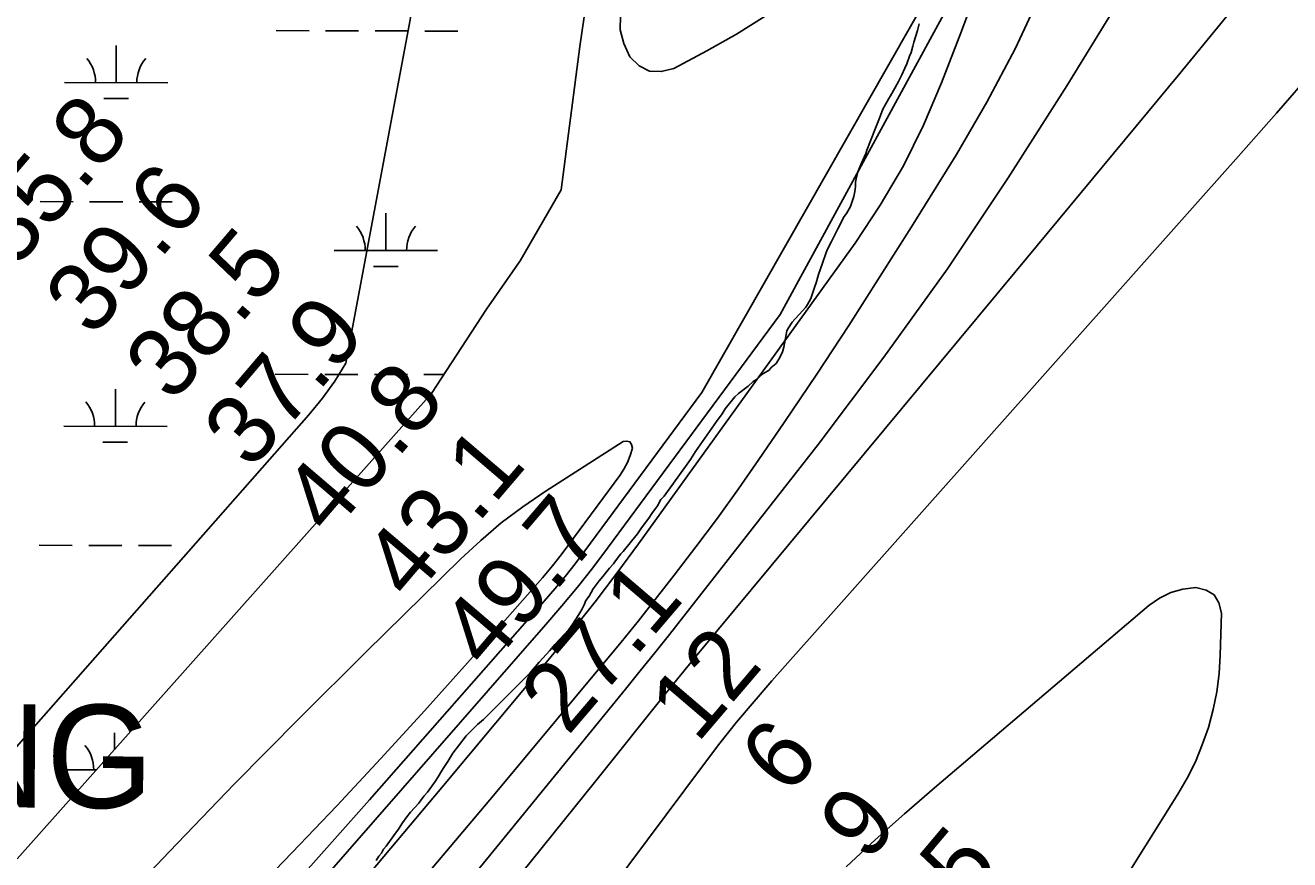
# Model space of a CAD drawing. Extents: x 3172297 to 3210190, y 958463 to 983887.
# Drawn here: x 3195699 to 3196923, y 967228 to 968035 of the extents above; entities that cross this region are included whole.
import ezdxf

# ---------------------------------------------------------------- set-up
doc = ezdxf.new("R2010")
doc.units = 0
for name, color, linetype in [('V-RIVR-RANG', 7, 'Continuous'), ('V-SITE-VEGE', 7, 'Continuous'), ('V-TOPO-DPTH', 7, 'Continuous'), ('V-TOPO-GNAM-IDEN', 7, 'Continuous'), ('V-TOPO-MAJR', 7, 'Continuous'), ('V-TOPO-MINR', 7, 'Continuous'), ('V-TOPO-WATR', 7, 'Continuous'), ('V-WETL-SWMP', 7, 'Continuous')]:
    doc.layers.add(name, color=color, linetype=linetype)

msp = doc.modelspace()

# ---------------------------------------------------------------- linework, layer by layer
at = {"layer": 'V-SITE-VEGE'}
for p, q in [((3196559.3, 968019.2), (3196562.7, 968030.3)), ((3196562.7, 968030.3), (3196564.5, 968036.8)), ((3196556.5, 968009.1), (3196558.3, 968015.3)), ((3196558.3, 968015.3), (3196559.3, 968019.2)), ((3196552.3, 967998.1), (3196555.2, 968005.5)), ((3196555.2, 968005.5), (3196556.5, 968009.1)), ((3196547.5, 967987.5), (3196550.5, 967993.9)), ((3196550.5, 967993.9), (3196552.3, 967998.1)), ((3196540.7, 967974.6), (3196544.3, 967981.1)), ((3196544.3, 967981.1), (3196547.5, 967987.5)), ((3196535, 967964.5), (3196536.6, 967967.2)), ((3196536.6, 967967.2), (3196540.7, 967974.6)), ((3196526.1, 967945.5), (3196529.3, 967954.2)), ((3196529.3, 967954.2), (3196535, 967964.5)), ((3196522, 967936), (3196526.1, 967945.5)), ((3196513.8, 967914.7), (3196522, 967936)), ((3196508.3, 967901.4), (3196512.8, 967911.3)), ((3196512.8, 967911.3), (3196513.8, 967914.7)), ((3196503.4, 967886.9), (3196504.9, 967893.7)), ((3196504.9, 967893.7), (3196506.7, 967897.5)), ((3196506.7, 967897.5), (3196508.3, 967901.4)), ((3196502.8, 967879.6), (3196502.9, 967883.5)), ((3196502.9, 967883.5), (3196503.4, 967886.9)), ((3196499, 967862.8), (3196501.1, 967869.7)), ((3196501.1, 967869.7), (3196501.8, 967872.9)), ((3196501.8, 967872.9), (3196502.4, 967876.6)), ((3196502.4, 967876.6), (3196502.8, 967879.6)), ((3196494.2, 967853.2), (3196497.9, 967859.9)), ((3196497.9, 967859.9), (3196499, 967862.8)), ((3196485.7, 967838.5), (3196491.9, 967850.3)), ((3196491.9, 967850.3), (3196494.2, 967853.2)), ((3196479.6, 967826.2), (3196482.9, 967832.5)), ((3196482.9, 967832.5), (3196485.7, 967838.5)), ((3196474.5, 967815.6), (3196475.8, 967818.6)), ((3196475.8, 967818.6), (3196479.6, 967826.2)), ((3196470.7, 967805.1), (3196474.5, 967815.6)), ((3196464.7, 967786), (3196467.1, 967794.1)), ((3196467.1, 967794.1), (3196470.7, 967805.1)), ((3196459.4, 967771), (3196463.3, 967782.4)), ((3196463.3, 967782.4), (3196464.7, 967786)), ((3196456.3, 967765), (3196459.4, 967771)), ((3196441.4, 967747.9), (3196454.6, 967762.5)), ((3196454.6, 967762.5), (3196456.3, 967765)), ((3196437.8, 967742.6), (3196441.4, 967747.9)), ((3196433.5, 967723.8), (3196436.4, 967739.7)), ((3196436.4, 967739.7), (3196437.8, 967742.6)), ((3196432, 967719.4), (3196433.5, 967723.8)), ((3196426.1, 967708), (3196429.5, 967713.9)), ((3196429.5, 967713.9), (3196432, 967719.4)), ((3196406.8, 967692.5), (3196413.2, 967698)), ((3196413.2, 967698), (3196419.2, 967701.5)), ((3196419.2, 967701.5), (3196421.1, 967704)), ((3196421.1, 967704), (3196426.1, 967708)), ((3196389.5, 967679.1), (3196398.9, 967686.1)), ((3196398.9, 967686.1), (3196403.8, 967690.5)), ((3196403.8, 967690.5), (3196406.8, 967692.5)), ((3196376.7, 967664.2), (3196386, 967675.6)), ((3196386, 967675.6), (3196389.5, 967679.1)), ((3196373.7, 967659.2), (3196376.7, 967664.2)), ((3196348, 967622.9), (3196368.3, 967651.8)), ((3196368.3, 967651.8), (3196373.7, 967659.2)), ((3196343.1, 967615), (3196348, 967622.9)), ((3196334.2, 967602.6), (3196339.7, 967610.5)), ((3196339.7, 967610.5), (3196343.1, 967615)), ((3196317.5, 967579.7), (3196334.2, 967602.6)), ((3196311, 967570.3), (3196314.5, 967576.2)), ((3196314.5, 967576.2), (3196317.5, 967579.7)), ((3196302.7, 967558.4), (3196305.6, 967562.8)), ((3196305.6, 967562.8), (3196311, 967570.3)), ((3196295.7, 967548.9), (3196302.7, 967558.4)), ((3196285.9, 967536), (3196291.8, 967543)), ((3196291.8, 967543), (3196295.7, 967548.9)), ((3196275.5, 967523.6), (3196278, 967526.1)), ((3196278, 967526.1), (3196285.9, 967536)), ((3196264.6, 967509.7), (3196268.6, 967514.1)), ((3196268.6, 967514.1), (3196270.6, 967517.1)), ((3196270.6, 967517.1), (3196275.5, 967523.6)), ((3196254.8, 967497.7), (3196258.2, 967501.7)), ((3196258.2, 967501.7), (3196264.6, 967509.7)), ((3196244.9, 967482.8), (3196248.8, 967489.8)), ((3196248.8, 967489.8), (3196254.8, 967497.7)), ((3196240, 967474.4), (3196241.9, 967478.4)), ((3196241.9, 967478.4), (3196244.9, 967482.8)), ((3196228.6, 967455), (3196235.1, 967465)), ((3196235.1, 967465), (3196238, 967469.9)), ((3196238, 967469.9), (3196240, 967474.4)), ((3196225.2, 967450.5), (3196228.6, 967455)), ((3196211.8, 967436.1), (3196225.2, 967450.5)), ((3196196.5, 967418.7), (3196206.9, 967430.2)), ((3196206.9, 967430.2), (3196211.8, 967436.1)), ((3196187.7, 967408.3), (3196196.5, 967418.7)), ((3196168.9, 967389.4), (3196187.7, 967408.3)), ((3196142.7, 967363.5), (3196160, 967380.9)), ((3196160, 967380.9), (3196168.9, 967389.4)), ((3196125.9, 967347.6), (3196136.8, 967358.6)), ((3196136.8, 967358.6), (3196142.7, 967363.5)), ((3196118.5, 967337.7), (3196125.9, 967347.6)), ((3196108.1, 967322.8), (3196113.1, 967330.7)), ((3196113.1, 967330.7), (3196118.5, 967337.7)), ((3196102.2, 967313.3), (3196104.2, 967316.8)), ((3196104.2, 967316.8), (3196108.1, 967322.8)), ((3196095.8, 967303.4), (3196098.8, 967307.9)), ((3196098.8, 967307.9), (3196102.2, 967313.3)), ((3196085.4, 967289.5), (3196088.4, 967293)), ((3196088.4, 967293), (3196095.8, 967303.4)), ((3196072.1, 967273.6), (3196080, 967282.5)), ((3196080, 967282.5), (3196082.5, 967285.5)), ((3196082.5, 967285.5), (3196085.4, 967289.5)), ((3196064.2, 967263.2), (3196068.6, 967269.1)), ((3196068.6, 967269.1), (3196072.1, 967273.6)), ((3196055.8, 967251.2), (3196060.3, 967257.2)), ((3196060.3, 967257.2), (3196064.2, 967263.2)), ((3196048.4, 967240.8), (3196055.8, 967251.2)), ((3196041.5, 967230.9), (3196044, 967233.8)), ((3196044, 967233.8), (3196046, 967237.8)), ((3196046, 967237.8), (3196048.4, 967240.8)), ((3196039, 967226.9), (3196041.5, 967230.9))]:
    msp.add_line(p, q, dxfattribs=at)
at = {"layer": 'V-TOPO-DPTH'}
for points in [[(3196085.9, 967210.9), (3196152.5, 967289.8), (3196276.1, 967438.1), (3196280.3, 967443.3), (3196284.5, 967448.5), (3196288.7, 967453.7), (3196292.8, 967458.9), (3196327.3, 967503.1), (3196348.4, 967530.6), (3196369.2, 967558.4), (3196389.4, 967586.6), (3196409.2, 967615.1), (3196433.7, 967651), (3196465.3, 967697.8), (3196496.4, 967744.9), (3196526.8, 967792.5), (3196556.9, 967840.3), (3196600.4, 967910.5), (3196629.8, 967961), (3196657.3, 968012.5), (3196681.8, 968065.5)], [(3196869.6, 968053.2), (3196816.6, 967988.8), (3196763.5, 967924.4), (3196710.3, 967860.2), (3196657, 967796), (3196347.9, 967424), (3196340.8, 967415.4), (3196333.7, 967406.7), (3196326.6, 967398), (3196319.6, 967389.3), (3196251.4, 967303.9), (3196210.2, 967252.5), (3196168.8, 967201.2), (3196127.3, 967150), (3196085.7, 967099), (3195716, 966647.3), (3195697.8, 966625.7)], [(3196869.6, 968053.2), (3196816.6, 967988.8), (3196763.5, 967924.4), (3196710.3, 967860.2), (3196657, 967796), (3196347.9, 967424), (3196340.8, 967415.4), (3196333.7, 967406.7), (3196326.6, 967398), (3196319.6, 967389.3), (3196251.4, 967303.9), (3196210.2, 967252.5), (3196168.8, 967201.2), (3196127.3, 967150), (3196085.7, 967099), (3195716, 966647.3), (3195697.8, 966625.7)]]:
    msp.add_lwpolyline(points, dxfattribs=at)
at = {"layer": 'V-TOPO-MAJR'}
for points in [[(3195664.2, 967307.1), (3195973.8, 967658.3), (3195986.8, 967674.3), (3195998.8, 967690.8), (3196009.5, 967708.3), (3196217.1, 968818.3), (3196226.8, 968841.9), (3196236.4, 968864.9), (3196241.5, 968877), (3196246.5, 968889.1), (3196251.5, 968901.2), (3196256.5, 968913.3), (3196261.5, 968925.4), (3196266.5, 968937.5)], [(3196736.9, 968352.3), (3196354.1, 967679.9), (3196240.8, 967526.7), (3196231.3, 967514.2), (3196221.7, 967501.9), (3196211.7, 967489.8), (3196201.5, 967477.9), (3196032.5, 967285.6), (3195949.7, 967192.7), (3195866.1, 967100.7), (3195781.1, 967009.9), (3195695.2, 966920)]]:
    msp.add_lwpolyline(points, dxfattribs=at)
at = {"layer": 'V-TOPO-MINR'}
for points in [[(3196740.9, 968326.5), (3196429.8, 967755.3), (3196262.7, 967529.2), (3196248.4, 967510.3), (3196233.7, 967491.6), (3196218.6, 967473.3), (3196203.2, 967455.2), (3195734.3, 966918.6), (3195704.1, 966884.5), (3195673.5, 966850.8)], [(3196807.6, 968140.4), (3196707.2, 967976.7), (3196650.5, 967887.6), (3196591.8, 967799.8), (3196530.1, 967714.1), (3196466.5, 967629.7), (3196336.7, 967463.4), (3196322.7, 967445.6), (3196308.7, 967428), (3196294.5, 967410.4), (3196280.3, 967392.8), (3195939.6, 966975.1), (3195892, 966917.1), (3195844.3, 966859.1), (3195796.3, 966801.3), (3195748.2, 966743.6), (3195663.7, 966642.7)], [(3196681.8, 968065.5), (3196657.3, 968012.5), (3196629.8, 967961), (3196600.4, 967910.5), (3196556.9, 967840.3), (3196526.8, 967792.5), (3196496.4, 967744.9), (3196465.3, 967697.8), (3196433.7, 967651), (3196409.2, 967615.1), (3196389.4, 967586.6), (3196369.2, 967558.4), (3196348.4, 967530.6), (3196327.3, 967503.1), (3196292.8, 967458.9), (3196288.7, 967453.7), (3196284.5, 967448.5), (3196280.3, 967443.3), (3196276.1, 967438.1), (3196152.5, 967289.8), (3196085.9, 967210.9)], [(3196611.4, 968046.1), (3196605.3, 968029.6), (3196586.1, 967979.6), (3196568.7, 967938.9), (3196549.3, 967899.4), (3196526.8, 967861.4), (3196502.4, 967824.5), (3196292.6, 967533.3), (3196271.8, 967505.1), (3196250.7, 967477.2), (3196228.9, 967449.7), (3196206.8, 967422.6), (3196102.5, 967297.5), (3196027.5, 967208.5), (3195951.8, 967120), (3195875.1, 967032.4), (3195797.8, 966945.4), (3195584.2, 966707.6)], [(3196415.5, 968044.4), (3196387.5, 968027), (3196358.8, 968010.7), (3196326.9, 967993.6), (3196314.7, 967990.6), (3196303.5, 967990.9), (3196293.5, 967996.2), (3196284.5, 968004.9), (3196278.6, 968017.9), (3196275.1, 968031.2), (3196275.2, 968044.9)], [(3196946.7, 967992.2), (3196910.2, 967950.5), (3196873.5, 967908.8), (3196836.6, 967867.3), (3196421.7, 967400.8), (3196404.6, 967380.9), (3196387.7, 967360.8), (3196371.4, 967340.3), (3196355.5, 967319.4), (3196156, 967051.9)], [(3195467.1, 966840.4), (3195776.5, 967170.1), (3195838.7, 967235.7), (3195901.5, 967300.8), (3195965.1, 967365.1), (3196029.2, 967428.9), (3196120.8, 967519), (3196140, 967536.7), (3196159.9, 967553.7), (3196180.9, 967569.3), (3196202.5, 967584.1), (3196277.8, 967632.4), (3196281.6, 967632.9), (3196284.5, 967632.2), (3196286.1, 967629.7), (3196286.9, 967625.9), (3196284.7, 967618.9), (3196282.1, 967612.1)], [(3196282.1, 967612.1), (3196278.7, 967605.8), (3196274.7, 967599.6), (3196218.9, 967524.2), (3196214.3, 967518.1), (3196209.6, 967512.1), (3196204.7, 967506.3), (3196199.8, 967500.5), (3196127.2, 967418.2), (3196085.5, 967371.7), (3196043.4, 967325.5), (3196000.8, 967279.8), (3195957.7, 967234.5), (3195513.3, 966773.1)], [(3196493.7, 967220.7), (3196521.8, 967246.7), (3196550.3, 967272.1), (3196579.2, 967297.2), (3196786.8, 967473.7), (3196797.1, 967480.8), (3196807.9, 967486.3), (3196819.7, 967489.5), (3196832.1, 967491.1), (3196842.1, 967488.6), (3196849.9, 967484), (3196854.5, 967476.2), (3196857, 967466.2), (3196855.8, 967425.5), (3196854.6, 967407.8), (3196852.4, 967390.2), (3196848.8, 967372.9), (3196844.3, 967355.7), (3196838.4, 967338.9), (3196831.7, 967322.5), (3196823.7, 967306.7), (3196814.8, 967291.2), (3196722.4, 967143.6)]]:
    msp.add_lwpolyline(points, dxfattribs=at)
at = {"layer": 'V-TOPO-WATR'}
msp.add_lwpolyline([(3196869.6, 968053.2), (3196816.6, 967988.8), (3196763.5, 967924.4), (3196710.3, 967860.2), (3196657, 967796), (3196347.9, 967424), (3196340.8, 967415.4), (3196333.7, 967406.7), (3196326.6, 967398), (3196319.6, 967389.3), (3196251.4, 967303.9), (3196210.2, 967252.5), (3196168.8, 967201.2), (3196127.3, 967150), (3196085.7, 967099), (3195716, 966647.3), (3195697.8, 966625.7)], dxfattribs=at)
at = {"layer": 'V-WETL-SWMP'}
for p, q in [((3195941.9, 968030.3), (3195973.9, 968030.2)), ((3195989.9, 968030.2), (3196021.9, 968030.1)), ((3196037.9, 968030), (3196069.9, 968030)), ((3196085.9, 968029.9), (3196117.9, 968029.8)), ((3195787.2, 967979.9), (3195787.3, 968015.9)), ((3195737.2, 967980), (3195837.2, 967979.8)), ((3195775.2, 967964.5), (3195799.2, 967964.5)), ((3195713.5, 967864.7), (3195745.5, 967864.6)), ((3195761.5, 967864.6), (3195793.5, 967864.5)), ((3195809.5, 967864.4), (3195841.5, 967864.4)), ((3196048.2, 967817.4), (3196048.3, 967853.4)), ((3195998.2, 967817.5), (3196098.2, 967817.3)), ((3196036.2, 967802), (3196060.2, 967802)), ((3195941.1, 967697.6), (3195973.1, 967697.5)), ((3195989.1, 967697.5), (3196021.1, 967697.4)), ((3196037.1, 967697.4), (3196069.1, 967697.3)), ((3196085.1, 967697.3), (3196104.2, 967697.2)), ((3195786.4, 967647.3), (3195786.5, 967683.3)), ((3195736.4, 967647.4), (3195836.4, 967647.1)), ((3195774.3, 967631.8), (3195798.3, 967631.8)), ((3195712.7, 967532), (3195744.7, 967531.9)), ((3195760.7, 967531.9), (3195792.7, 967531.8)), ((3195808.7, 967531.8), (3195840.7, 967531.7)), ((3195785.6, 967334.1), (3195785.6, 967350.6)), ((3195735.6, 967314.7), (3195768.3, 967314.6))]:
    msp.add_line(p, q, dxfattribs=at)
msp.add_lwpolyline([(3196878.8, 970190.9), (3196847.2, 970014.6), (3196819.1, 969869.3), (3196803.6, 969747), (3196753.3, 969256.7), (3196696.3, 969072), (3196569.7, 968792.8), (3196493.7, 968697.4), (3196428.7, 968609.4), (3196360.1, 968499.4), (3196308.1, 968374), (3196271.6, 968258.8), (3196253.3, 968134.6), (3196235.9, 968015), (3196217.8, 967876.2), (3196178.1, 967807.5), (3196145.6, 967760.7), (3196092.4, 967679.1), (3195691.5, 967228.3)], dxfattribs=at)
for centre, start, end in [((3195732, 967980.5), 359.0865, 40.6302), ((3195842.4, 967980.3), 139.0865, 180.6302), ((3195993, 967818), 359.0865, 40.6302), ((3196103.5, 967817.8), 139.0865, 180.6302), ((3195731.1, 967647.9), 359.0865, 40.6302), ((3195841.6, 967647.6), 139.0865, 180.6302), ((3195730.3, 967315.2), 359.0865, 40.6302)]:
    msp.add_arc(centre, 35.2, start, end, dxfattribs=at)

# ---------------------------------------------------------------- texts
at = {"layer": 'V-RIVR-RANG'}
for s, rotation, p in [('35.8', 49.4983, (3195689.4, 967798.3)), ('39.6', 49.4983, (3195764.4, 967732.1)), ('38.5', 49.4983, (3195841.8, 967668.8)), ('37.9', 49.4983, (3195917.8, 967603.8)), ('40.8', 49.4983, (3195994.2, 967539.3)), ('43.1', 49.4983, (3196072, 967476.3)), ('49.7', 49.4983, (3196146.6, 967409.8)), ('27.1', 49.4983, (3196224.4, 967346.8)), ('12', 49.4983, (3196349.6, 967339.4)), ('6', 49.4983, (3196437.4, 967288.3)), ('9', 49.8631, (3196514.1, 967223.8)), ('15', 49.8631, (3196579.2, 967146))]:
    msp.add_text(s, height=67, rotation=rotation, dxfattribs=at).set_placement(p)
at = {"layer": 'V-TOPO-GNAM-IDEN'}
msp.add_text('LANDING', height=100, rotation=359.5938, dxfattribs=at).set_placement((3195228.7, 967281.5))

doc.saveas('drawing.dxf')
